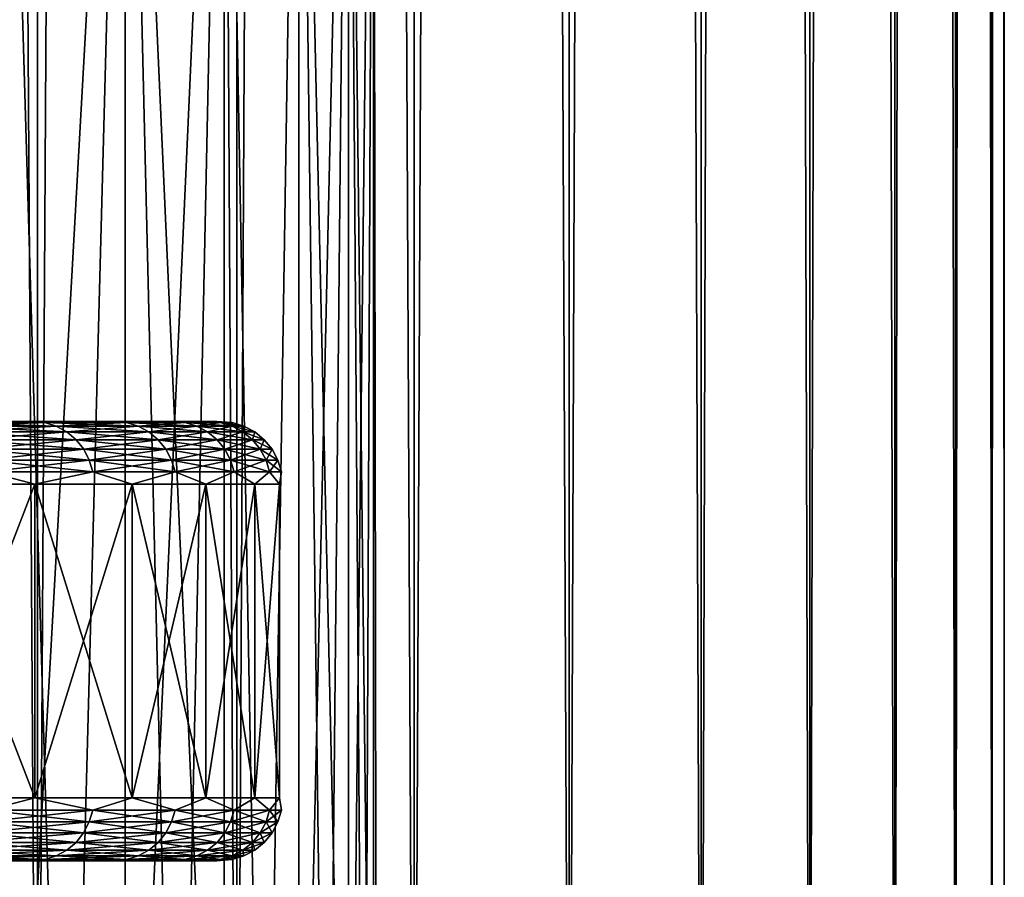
# Model space of a CAD drawing. Header units: metres. Extents: x -30 to 30, y -76 to 64.
# Tile 282 of 541: x 19.86 to 23, y -51.95 to -49.22. Entities that reach past the tile are written whole.
import ezdxf

# ---------------------------------------------------------------- set-up
doc = ezdxf.new("R2010")
doc.units = ezdxf.units.M
doc.layers.add('solid_508511', color=7, linetype='CONTINUOUS')

msp = doc.modelspace()

# ---------------------------------------------------------------- linework, layer by layer
at = {"layer": 'solid_508511'}
for points in [[(19.216213, -54, 12.638717), (19.918579, -54, 11.50001), (19.216236, 57.5, 12.638679)], [(19.216213, -54, -12.638717), (19.216236, 57.5, -12.638679), (19.918585, 57.5, -11.5)], [(19.918579, -54, -11.50001), (19.216213, -54, -12.638717), (19.918585, 57.5, -11.5)], [(19.918579, -54, 11.50001), (19.918585, 57.5, 11.5), (19.216236, 57.5, 12.638679)], [(19.918579, -54, 11.50001), (20.553547, -54, 10.32239), (19.918585, 57.5, 11.5)], [(19.918579, -54, -11.50001), (19.918585, 57.5, -11.5), (20.553535, 57.5, -10.32241)], [(20.553547, -54, -10.32239), (19.918579, -54, -11.50001), (20.553535, 57.5, -10.32241)], [(20.553547, -54, 10.32239), (20.553535, 57.5, 10.32241), (19.918585, 57.5, 11.5)], [(21.118967, -54, 9.109844), (21.118973, 57.5, 9.109824), (20.553535, 57.5, 10.32241)], [(20.553547, -54, 10.32239), (21.118967, -54, 9.109844), (20.553535, 57.5, 10.32241)], [(20.553547, -54, -10.32239), (20.553535, 57.5, -10.32241), (21.118973, 57.5, -9.109824)], [(21.118967, -54, -9.109844), (20.553547, -54, -10.32239), (21.118973, 57.5, -9.109824)], [(21.118967, -54, 9.109844), (21.612926, -54, 7.866474), (21.118973, 57.5, 9.109824)], [(21.118967, -54, -9.109844), (21.118973, 57.5, -9.109824), (21.612942, 57.5, -7.866432)], [(21.612926, -54, -7.866474), (21.118967, -54, -9.109844), (21.612942, 57.5, -7.866432)], [(21.612926, -54, 7.866474), (21.612942, 57.5, 7.866432), (21.118973, 57.5, 9.109824)], [(21.612926, -54, 7.866474), (22.033756, -54, 6.596485), (21.612942, 57.5, 7.866432)], [(21.612926, -54, -7.866474), (21.612942, 57.5, -7.866432), (22.033751, 57.5, -6.596501)], [(22.033756, -54, -6.596485), (21.612926, -54, -7.866474), (22.033751, 57.5, -6.596501)], [(22.033756, -54, 6.596485), (22.033751, 57.5, 6.596501), (21.612942, 57.5, 7.866432)], [(22.38003, -54, 5.304174), (22.380026, 57.5, 5.304183), (22.033751, 57.5, 6.596501)], [(22.033756, -54, 6.596485), (22.38003, -54, 5.304174), (22.033751, 57.5, 6.596501)], [(22.033756, -54, -6.596485), (22.033751, 57.5, -6.596501), (22.380026, 57.5, -5.304183)], [(22.38003, -54, -5.304174), (22.033756, -54, -6.596485), (22.380026, 57.5, -5.304183)], [(22.650578, -54, 3.993914), (22.650581, 57.5, 3.993881), (22.380026, 57.5, 5.304183)], [(22.38003, -54, 5.304174), (22.650578, -54, 3.993914), (22.380026, 57.5, 5.304183)], [(22.38003, -54, -5.304174), (22.380026, 57.5, -5.304183), (22.650581, 57.5, -3.993881)], [(22.650578, -54, -3.993914), (22.38003, -54, -5.304174), (22.650581, 57.5, -3.993881)], [(22.650578, -54, 3.993914), (22.844482, -54, 2.670141), (22.650581, 57.5, 3.993881)], [(22.650578, -54, -3.993914), (22.650581, 57.5, -3.993881), (22.844484, 57.5, -2.67012)], [(22.844482, -54, -2.670141), (22.650578, -54, -3.993914), (22.844484, 57.5, -2.67012)], [(22.844482, -54, 2.670141), (22.844484, 57.5, 2.67012), (22.650581, 57.5, 3.993881)], [(22.844482, -54, 2.670141), (22.961088, -54, 1.337333), (22.844484, 57.5, 2.67012)], [(22.844482, -54, -2.670141), (22.844484, 57.5, -2.67012), (22.961084, 57.5, -1.337366)], [(22.961088, -54, -1.337333), (22.844482, -54, -2.670141), (22.961084, 57.5, -1.337366)], [(22.961088, -54, 1.337333), (22.961084, 57.5, 1.337366), (22.844484, 57.5, 2.67012)], [(23, -54, 0), (22.999998, 57.5), (22.961084, 57.5, 1.337366)], [(22.961088, -54, 1.337333), (23, -54, 0), (22.961084, 57.5, 1.337366)], [(22.961088, -54, -1.337333), (22.961084, 57.5, -1.337366), (22.999998, 57.5)], [(23, -54, 0), (22.961088, -54, -1.337333), (22.999998, 57.5)], [(19.806213, -47, 6.97955), (20.198298, -47, 5.747056), (19.806244, -54, 6.979451)], [(19.806213, -47, -6.97955), (19.806244, -54, -6.979451), (20.011782, -54, -6.366206)], [(20.198298, -47, -5.747056), (19.806213, -47, -6.97955), (20.011782, -54, -6.366206)], [(20.198298, -47, 5.747056), (20.011782, -54, 6.366206), (19.806244, -54, 6.979451)], [(20.198298, -47, 5.747056), (20.198338, -54, 5.746923), (20.011782, -54, 6.366206)], [(20.198298, -47, -5.747056), (20.011782, -54, -6.366206), (20.198338, -54, -5.746923)], [(20.198298, -47, 5.747056), (20.513906, -47, 4.492183), (20.198338, -54, 5.746923)], [(20.198298, -47, -5.747056), (20.365736, -54, -5.122188), (20.513815, -54, -4.492595)], [(20.513906, -47, -4.492183), (20.198298, -47, -5.747056), (20.513815, -54, -4.492595)], [(20.198298, -47, -5.747056), (20.198338, -54, -5.746923), (20.365736, -54, -5.122188)], [(20.513906, -47, 4.492183), (20.365736, -54, 5.122188), (20.198338, -54, 5.746923)], [(20.513906, -47, 4.492183), (20.513815, -54, 4.492595), (20.365736, -54, 5.122188)], [(20.513906, -47, 4.492183), (20.642435, -54, 3.85874), (20.513815, -54, 4.492595)], [(20.513906, -47, -4.492183), (20.513815, -54, -4.492595), (20.642435, -54, -3.85874)], [(20.513906, -47, 4.492183), (20.751429, -47, 3.221513), (20.642435, -54, 3.85874)], [(20.751429, -47, -3.221513), (20.513906, -47, -4.492183), (20.642435, -54, -3.85874)], [(20.751429, -47, 3.221513), (20.751474, -54, 3.221225), (20.642435, -54, 3.85874)], [(20.751429, -47, -3.221513), (20.642435, -54, -3.85874), (20.751474, -54, -3.221225)], [(20.751429, -47, 3.221513), (20.910406, -47, 1.937678), (20.751474, -54, 3.221225)], [(20.751429, -47, -3.221513), (20.84083, -54, -2.580654), (20.910418, -54, -1.937636)], [(20.910406, -47, -1.937678), (20.751429, -47, -3.221513), (20.910418, -54, -1.937636)], [(20.751429, -47, -3.221513), (20.751474, -54, -3.221225), (20.84083, -54, -2.580654)], [(20.910406, -47, 1.937678), (20.84083, -54, 2.580654), (20.751474, -54, 3.221225)], [(20.910406, -47, 1.937678), (20.910418, -54, 1.937636), (20.84083, -54, 2.580654)], [(20.910406, -47, 1.937678), (20.990051, -47, 0.646235), (20.910418, -54, 1.937636)], [(20.910406, -47, -1.937678), (20.960171, -54, -1.292779), (20.99004, -54, -0.646696)], [(20.990051, -47, -0.646235), (20.910406, -47, -1.937678), (20.99004, -54, -0.646696)], [(20.910406, -47, -1.937678), (20.910418, -54, -1.937636), (20.960171, -54, -1.292779)], [(20.990051, -47, 0.646235), (20.960171, -54, 1.292779), (20.910418, -54, 1.937636)], [(20.990051, -47, 0.646235), (20.99004, -54, 0.646696), (20.960171, -54, 1.292779)], [(20.990051, -47, 0.646235), (21, -54, 0), (20.99004, -54, 0.646696)], [(20.990051, -47, -0.646235), (20.99004, -54, -0.646696), (21, -54, 0)], [(20.990051, -47, 0.646235), (20.990051, -47, -0.646235), (21, -54, 0)], [(19.942192, -50.503841, -4.915309), (19.60903, -50.503841, -6.110421), (19.717239, -50.5, -5.610738)], [(19.60903, -50.503841, 6.110421), (19.942192, -50.503841, 4.915309), (19.717247, -50.5, 5.610709)], [(19.644884, -50.51524, -6.121593), (19.60903, -50.503841, -6.110421), (19.942192, -50.503841, -4.915309)], [(19.978655, -50.51524, 4.924296), (19.942192, -50.503841, 4.915309), (19.60903, -50.503841, 6.110421)], [(19.644884, -50.51524, 6.121593), (19.978655, -50.51524, 4.924296), (19.60903, -50.503841, 6.110421)], [(19.978655, -50.51524, -4.924296), (19.644884, -50.51524, -6.121593), (19.942192, -50.503841, -4.915309)], [(19.677923, -50.533749, -6.131889), (19.644884, -50.51524, -6.121593), (19.978655, -50.51524, -4.924296)], [(20.012257, -50.533749, 4.932578), (19.978655, -50.51524, 4.924296), (19.644884, -50.51524, 6.121593)], [(19.677923, -50.533749, 6.131889), (20.012257, -50.533749, 4.932578), (19.644884, -50.51524, 6.121593)], [(20.012257, -50.533749, -4.932578), (19.677923, -50.533749, -6.131889), (19.978655, -50.51524, -4.924296)], [(20.025291, -50.5, 4.386073), (20.025286, -50.5, -4.386102), (19.717239, -50.5, -5.610738)], [(19.942192, -50.503841, -4.915309), (19.717239, -50.5, -5.610738), (20.025286, -50.5, -4.386102)], [(19.717247, -50.5, 5.610709), (20.025291, -50.5, 4.386073), (19.717239, -50.5, -5.610738)], [(19.942192, -50.503841, 4.915309), (20.025291, -50.5, 4.386073), (19.717247, -50.5, 5.610709)], [(20.202587, -50.503841, -3.702261), (19.942192, -50.503841, -4.915309), (20.025286, -50.5, -4.386102)], [(19.942192, -50.503841, 4.915309), (20.202587, -50.503841, 3.702261), (20.025291, -50.5, 4.386073)], [(19.978655, -50.51524, -4.924296), (19.942192, -50.503841, -4.915309), (20.202587, -50.503841, -3.702261)], [(20.239527, -50.51524, 3.709031), (20.202587, -50.503841, 3.702261), (19.942192, -50.503841, 4.915309)], [(19.978655, -50.51524, 4.924296), (20.239527, -50.51524, 3.709031), (19.942192, -50.503841, 4.915309)], [(20.239527, -50.51524, -3.709031), (19.978655, -50.51524, -4.924296), (20.202587, -50.503841, -3.702261)], [(20.012257, -50.533749, -4.932578), (19.978655, -50.51524, -4.924296), (20.239527, -50.51524, -3.709031)], [(20.273567, -50.533749, 3.715269), (20.239527, -50.51524, 3.709031), (19.978655, -50.51524, 4.924296)], [(20.012257, -50.533749, 4.932578), (20.273567, -50.533749, 3.715269), (19.978655, -50.51524, 4.924296)], [(20.273567, -50.533749, -3.715269), (20.012257, -50.533749, -4.932578), (20.239527, -50.51524, -3.709031)], [(20.257336, -50.5, 3.144893), (20.25733, -50.5, -3.144923), (20.025286, -50.5, -4.386102)], [(20.202587, -50.503841, -3.702261), (20.025286, -50.5, -4.386102), (20.25733, -50.5, -3.144923)], [(20.025291, -50.5, 4.386073), (20.257336, -50.5, 3.144893), (20.025286, -50.5, -4.386102)], [(20.202587, -50.503841, 3.702261), (20.257336, -50.5, 3.144893), (20.025291, -50.5, 4.386073)], [(20.389265, -50.503841, -2.475705), (20.202587, -50.503841, -3.702261), (20.25733, -50.5, -3.144923)], [(20.202587, -50.503841, 3.702261), (20.389265, -50.503841, 2.475705), (20.257336, -50.5, 3.144893)], [(20.239527, -50.51524, -3.709031), (20.202587, -50.503841, -3.702261), (20.389265, -50.503841, -2.475705)], [(20.426546, -50.51524, 2.480232), (20.389265, -50.503841, 2.475705), (20.202587, -50.503841, 3.702261)], [(20.239527, -50.51524, 3.709031), (20.426546, -50.51524, 2.480232), (20.202587, -50.503841, 3.702261)], [(20.426546, -50.51524, -2.480232), (20.239527, -50.51524, -3.709031), (20.389265, -50.503841, -2.475705)], [(20.273567, -50.533749, -3.715269), (20.239527, -50.51524, -3.709031), (20.426546, -50.51524, -2.480232)], [(20.460901, -50.533749, 2.484403), (20.426546, -50.51524, 2.480232), (20.239527, -50.51524, 3.709031)], [(20.273567, -50.533749, 3.715269), (20.460901, -50.533749, 2.484403), (20.239527, -50.51524, 3.709031)], [(20.412529, -50.5, 1.891705), (20.412527, -50.5, -1.891735), (20.25733, -50.5, -3.144923)], [(20.389265, -50.503841, -2.475705), (20.25733, -50.5, -3.144923), (20.412527, -50.5, -1.891735)], [(20.257336, -50.5, 3.144893), (20.412529, -50.5, 1.891705), (20.25733, -50.5, -3.144923)], [(20.389265, -50.503841, 2.475705), (20.412529, -50.5, 1.891705), (20.257336, -50.5, 3.144893)], [(20.460901, -50.533749, -2.484403), (20.273567, -50.533749, -3.715269), (20.426546, -50.51524, -2.480232)], [(20.501545, -50.503841, -1.240115), (20.389265, -50.503841, -2.475705), (20.412527, -50.5, -1.891735)], [(20.389265, -50.503841, 2.475705), (20.501545, -50.503841, 1.240115), (20.412529, -50.5, 1.891705)], [(20.426546, -50.51524, -2.480232), (20.389265, -50.503841, -2.475705), (20.501545, -50.503841, -1.240115)], [(20.539032, -50.51524, 1.242383), (20.501545, -50.503841, 1.240115), (20.389265, -50.503841, 2.475705)], [(20.426546, -50.51524, 2.480232), (20.539032, -50.51524, 1.242383), (20.389265, -50.503841, 2.475705)], [(20.490276, -50.5, 0.631325), (20.490274, -50.5, -0.631355), (20.412527, -50.5, -1.891735)], [(20.501545, -50.503841, -1.240115), (20.412527, -50.5, -1.891735), (20.490274, -50.5, -0.631355)], [(20.412529, -50.5, 1.891705), (20.490276, -50.5, 0.631325), (20.412527, -50.5, -1.891735)], [(20.501545, -50.503841, 1.240115), (20.490276, -50.5, 0.631325), (20.412529, -50.5, 1.891705)], [(20.539032, -50.51524, -1.242383), (20.426546, -50.51524, -2.480232), (20.501545, -50.503841, -1.240115)], [(20.460901, -50.533749, -2.484403), (20.426546, -50.51524, -2.480232), (20.539032, -50.51524, -1.242383)], [(20.573576, -50.533749, 1.244472), (20.539032, -50.51524, 1.242383), (20.426546, -50.51524, 2.480232)], [(20.460901, -50.533749, 2.484403), (20.573576, -50.533749, 1.244472), (20.426546, -50.51524, 2.480232)], [(20.573576, -50.533749, -1.244472), (20.460901, -50.533749, -2.484403), (20.539032, -50.51524, -1.242383)], [(20.539019, -50.503841), (20.490274, -50.5, -0.631355), (20.490276, -50.5, 0.631325)], [(20.539019, -50.503841), (20.501545, -50.503841, -1.240115), (20.490274, -50.5, -0.631355)], [(20.501545, -50.503841, 1.240115), (20.539019, -50.503841), (20.490276, -50.5, 0.631325)], [(20.539032, -50.51524, -1.242383), (20.501545, -50.503841, -1.240115), (20.539019, -50.503841)], [(20.576572, -50.51524), (20.539019, -50.503841), (20.501545, -50.503841, 1.240115)], [(20.539032, -50.51524, 1.242383), (20.576572, -50.51524), (20.501545, -50.503841, 1.240115)], [(20.576572, -50.51524), (20.539032, -50.51524, -1.242383), (20.539019, -50.503841)], [(20.573576, -50.533749, -1.244472), (20.539032, -50.51524, -1.242383), (20.576572, -50.51524)], [(20.611179, -50.533749), (20.576572, -50.51524), (20.539032, -50.51524, 1.242383)], [(20.573576, -50.533749, 1.244472), (20.611179, -50.533749), (20.539032, -50.51524, 1.242383)], [(20.611179, -50.533749), (20.573576, -50.533749, -1.244472), (20.576572, -50.51524)], [(19.706875, -50.558662, -6.140911), (19.677923, -50.533749, -6.131889), (20.012257, -50.533749, -4.932578)], [(20.0417, -50.558662, 4.939836), (20.012257, -50.533749, 4.932578), (19.677923, -50.533749, 6.131889)], [(19.706875, -50.558662, 6.140911), (20.0417, -50.558662, 4.939836), (19.677923, -50.533749, 6.131889)], [(20.0417, -50.558662, -4.939836), (19.706875, -50.558662, -6.140911), (20.012257, -50.533749, -4.932578)], [(20.0417, -50.558662, -4.939836), (20.012257, -50.533749, -4.932578), (20.273567, -50.533749, -3.715269)], [(20.303394, -50.558662, 3.720735), (20.273567, -50.533749, 3.715269), (20.012257, -50.533749, 4.932578)], [(20.0417, -50.558662, 4.939836), (20.303394, -50.558662, 3.720735), (20.012257, -50.533749, 4.932578)], [(20.303394, -50.558662, -3.720735), (20.0417, -50.558662, -4.939836), (20.273567, -50.533749, -3.715269)], [(20.303394, -50.558662, -3.720735), (20.273567, -50.533749, -3.715269), (20.460901, -50.533749, -2.484403)], [(20.491005, -50.558662, 2.488058), (20.460901, -50.533749, 2.484403), (20.273567, -50.533749, 3.715269)], [(20.303394, -50.558662, 3.720735), (20.491005, -50.558662, 2.488058), (20.273567, -50.533749, 3.715269)], [(20.491005, -50.558662, -2.488058), (20.303394, -50.558662, -3.720735), (20.460901, -50.533749, -2.484403)], [(20.491005, -50.558662, -2.488058), (20.460901, -50.533749, -2.484403), (20.573576, -50.533749, -1.244472)], [(20.603846, -50.558662, 1.246303), (20.573576, -50.533749, 1.244472), (20.460901, -50.533749, 2.484403)], [(20.491005, -50.558662, 2.488058), (20.603846, -50.558662, 1.246303), (20.460901, -50.533749, 2.484403)], [(20.603846, -50.558662, -1.246303), (20.491005, -50.558662, -2.488058), (20.573576, -50.533749, -1.244472)], [(20.603846, -50.558662, -1.246303), (20.573576, -50.533749, -1.244472), (20.611179, -50.533749)], [(20.641504, -50.558662), (20.611179, -50.533749), (20.573576, -50.533749, 1.244472)], [(20.603846, -50.558662, 1.246303), (20.641504, -50.558662), (20.573576, -50.533749, 1.244472)], [(20.641504, -50.558662), (20.603846, -50.558662, -1.246303), (20.611179, -50.533749)], [(19.730625, -50.589016, -6.148312), (19.706875, -50.558662, -6.140911), (20.0417, -50.558662, -4.939836)], [(20.065853, -50.589016, 4.945789), (20.0417, -50.558662, 4.939836), (19.706875, -50.558662, 6.140911)], [(19.730625, -50.589016, 6.148312), (20.065853, -50.589016, 4.945789), (19.706875, -50.558662, 6.140911)], [(20.065853, -50.589016, -4.945789), (19.730625, -50.589016, -6.148312), (20.0417, -50.558662, -4.939836)], [(20.065853, -50.589016, -4.945789), (20.0417, -50.558662, -4.939836), (20.303394, -50.558662, -3.720735)], [(20.327864, -50.589016, 3.725219), (20.303394, -50.558662, 3.720735), (20.0417, -50.558662, 4.939836)], [(20.065853, -50.589016, 4.945789), (20.327864, -50.589016, 3.725219), (20.0417, -50.558662, 4.939836)], [(20.327864, -50.589016, -3.725219), (20.065853, -50.589016, -4.945789), (20.303394, -50.558662, -3.720735)], [(20.327864, -50.589016, -3.725219), (20.303394, -50.558662, -3.720735), (20.491005, -50.558662, -2.488058)], [(20.515699, -50.589016, 2.491057), (20.491005, -50.558662, 2.488058), (20.303394, -50.558662, 3.720735)], [(20.327864, -50.589016, 3.725219), (20.515699, -50.589016, 2.491057), (20.303394, -50.558662, 3.720735)], [(20.515699, -50.589016, -2.491057), (20.327864, -50.589016, -3.725219), (20.491005, -50.558662, -2.488058)], [(20.515699, -50.589016, -2.491057), (20.491005, -50.558662, -2.488058), (20.603846, -50.558662, -1.246303)], [(20.628677, -50.589016, 1.247805), (20.603846, -50.558662, 1.246303), (20.491005, -50.558662, 2.488058)], [(20.515699, -50.589016, 2.491057), (20.628677, -50.589016, 1.247805), (20.491005, -50.558662, 2.488058)], [(20.628677, -50.589016, -1.247805), (20.515699, -50.589016, -2.491057), (20.603846, -50.558662, -1.246303)], [(20.628677, -50.589016, -1.247805), (20.603846, -50.558662, -1.246303), (20.641504, -50.558662)], [(20.666382, -50.589016), (20.641504, -50.558662), (20.603846, -50.558662, 1.246303)], [(20.628677, -50.589016, 1.247805), (20.666382, -50.589016), (20.603846, -50.558662, 1.246303)], [(20.666382, -50.589016), (20.628677, -50.589016, -1.247805), (20.641504, -50.558662)], [(19.748259, -50.623646, -6.153806), (19.730625, -50.589016, -6.148312), (20.065853, -50.589016, -4.945789)], [(20.083786, -50.623646, 4.950209), (20.065853, -50.589016, 4.945789), (19.730625, -50.589016, 6.148312)], [(19.748259, -50.623646, 6.153806), (20.083786, -50.623646, 4.950209), (19.730625, -50.589016, 6.148312)], [(20.083786, -50.623646, -4.950209), (19.748259, -50.623646, -6.153806), (20.065853, -50.589016, -4.945789)], [(20.083786, -50.623646, -4.950209), (20.065853, -50.589016, -4.945789), (20.327864, -50.589016, -3.725219)], [(20.346031, -50.623646, 3.728549), (20.327864, -50.589016, 3.725219), (20.065853, -50.589016, 4.945789)], [(20.083786, -50.623646, 4.950209), (20.346031, -50.623646, 3.728549), (20.065853, -50.589016, 4.945789)], [(20.346031, -50.623646, -3.728549), (20.083786, -50.623646, -4.950209), (20.327864, -50.589016, -3.725219)], [(20.346031, -50.623646, -3.728549), (20.327864, -50.589016, -3.725219), (20.515699, -50.589016, -2.491057)], [(20.534035, -50.623646, 2.493283), (20.515699, -50.589016, 2.491057), (20.327864, -50.589016, 3.725219)], [(20.346031, -50.623646, 3.728549), (20.534035, -50.623646, 2.493283), (20.327864, -50.589016, 3.725219)], [(20.534035, -50.623646, -2.493283), (20.346031, -50.623646, -3.728549), (20.515699, -50.589016, -2.491057)], [(20.534035, -50.623646, -2.493283), (20.515699, -50.589016, -2.491057), (20.628677, -50.589016, -1.247805)], [(20.647112, -50.623646, 1.24892), (20.628677, -50.589016, 1.247805), (20.515699, -50.589016, 2.491057)], [(20.534035, -50.623646, 2.493283), (20.647112, -50.623646, 1.24892), (20.515699, -50.589016, 2.491057)], [(20.647112, -50.623646, -1.24892), (20.534035, -50.623646, -2.493283), (20.628677, -50.589016, -1.247805)], [(20.647112, -50.623646, -1.24892), (20.628677, -50.589016, -1.247805), (20.666382, -50.589016)], [(20.684851, -50.623646), (20.666382, -50.589016), (20.628677, -50.589016, 1.247805)], [(20.647112, -50.623646, 1.24892), (20.684851, -50.623646), (20.628677, -50.589016, 1.247805)], [(20.684851, -50.623646), (20.647112, -50.623646, -1.24892), (20.666382, -50.589016)], [(19.759096, -50.661213, -6.157184), (19.748259, -50.623646, -6.153806), (20.083786, -50.623646, -4.950209)], [(20.094809, -50.661213, 4.952926), (20.083786, -50.623646, 4.950209), (19.748259, -50.623646, 6.153806)], [(19.759096, -50.661213, 6.157184), (20.094809, -50.661213, 4.952926), (19.748259, -50.623646, 6.153806)], [(20.094809, -50.661213, -4.952926), (19.759096, -50.661213, -6.157184), (20.083786, -50.623646, -4.950209)], [(20.094809, -50.661213, -4.952926), (20.083786, -50.623646, -4.950209), (20.346031, -50.623646, -3.728549)], [(20.357197, -50.661213, 3.730595), (20.346031, -50.623646, 3.728549), (20.083786, -50.623646, 4.950209)], [(20.094809, -50.661213, 4.952926), (20.357197, -50.661213, 3.730595), (20.083786, -50.623646, 4.950209)], [(20.357197, -50.661213, -3.730595), (20.094809, -50.661213, -4.952926), (20.346031, -50.623646, -3.728549)], [(20.357197, -50.661213, -3.730595), (20.346031, -50.623646, -3.728549), (20.534035, -50.623646, -2.493283)], [(20.545303, -50.661213, 2.494652), (20.534035, -50.623646, 2.493283), (20.346031, -50.623646, 3.728549)], [(20.357197, -50.661213, 3.730595), (20.545303, -50.661213, 2.494652), (20.346031, -50.623646, 3.728549)], [(20.545303, -50.661213, -2.494652), (20.357197, -50.661213, -3.730595), (20.534035, -50.623646, -2.493283)], [(20.545303, -50.661213, -2.494652), (20.534035, -50.623646, -2.493283), (20.647112, -50.623646, -1.24892)], [(20.658443, -50.661213, 1.249606), (20.647112, -50.623646, 1.24892), (20.534035, -50.623646, 2.493283)], [(20.545303, -50.661213, 2.494652), (20.658443, -50.661213, 1.249606), (20.534035, -50.623646, 2.493283)], [(20.658443, -50.661213, -1.249606), (20.545303, -50.661213, -2.494652), (20.647112, -50.623646, -1.24892)], [(20.658443, -50.661213, -1.249606), (20.647112, -50.623646, -1.24892), (20.684851, -50.623646)], [(20.696203, -50.661213), (20.684851, -50.623646), (20.647112, -50.623646, 1.24892)], [(20.658443, -50.661213, 1.249606), (20.696203, -50.661213), (20.647112, -50.623646, 1.24892)], [(20.696203, -50.661213), (20.658443, -50.661213, -1.249606), (20.684851, -50.623646)], [(19.759096, -50.661213, 6.157184), (19.523294, -50.700001, 6.879749), (19.90979, -50.700001, 5.664828)], [(19.759096, -50.661213, -6.157184), (19.90979, -50.700001, -5.664828), (19.523294, -50.700001, -6.879749)], [(19.759096, -50.661213, 6.157184), (19.90979, -50.700001, 5.664828), (20.094809, -50.661213, 4.952926)], [(20.094809, -50.661213, -4.952926), (19.90979, -50.700001, -5.664828), (19.759096, -50.661213, -6.157184)], [(20.094809, -50.661213, 4.952926), (19.90979, -50.700001, 5.664828), (20.22076, -50.700001, 4.428418)], [(20.094809, -50.661213, -4.952926), (20.22076, -50.700001, -4.428418), (19.90979, -50.700001, -5.664828)], [(20.094809, -50.661213, 4.952926), (20.22076, -50.700001, 4.428418), (20.357197, -50.661213, 3.730595)], [(20.357197, -50.661213, -3.730595), (20.22076, -50.700001, -4.428418), (20.094809, -50.661213, -4.952926)], [(20.357197, -50.661213, 3.730595), (20.22076, -50.700001, 4.428418), (20.455025, -50.700001, 3.17521)], [(20.357197, -50.661213, -3.730595), (20.455025, -50.700001, -3.17521), (20.22076, -50.700001, -4.428418)], [(20.357197, -50.661213, 3.730595), (20.455025, -50.700001, 3.17521), (20.545303, -50.661213, 2.494652)], [(20.545303, -50.661213, -2.494652), (20.455025, -50.700001, -3.17521), (20.357197, -50.661213, -3.730595)], [(20.545303, -50.661213, 2.494652), (20.455025, -50.700001, 3.17521), (20.611698, -50.700001, 1.909956)], [(20.545303, -50.661213, -2.494652), (20.611698, -50.700001, -1.909956), (20.455025, -50.700001, -3.17521)], [(20.545303, -50.661213, 2.494652), (20.611698, -50.700001, 1.909956), (20.658443, -50.661213, 1.249606)], [(20.658443, -50.661213, -1.249606), (20.611698, -50.700001, -1.909956), (20.545303, -50.661213, -2.494652)], [(20.658443, -50.661213, 1.249606), (20.611698, -50.700001, 1.909956), (20.690182, -50.700001, 0.637458)], [(20.658443, -50.661213, -1.249606), (20.690182, -50.700001, -0.637458), (20.611698, -50.700001, -1.909956)], [(20.658443, -50.661213, 1.249606), (20.690182, -50.700001, 0.637458), (20.696203, -50.661213)], [(20.696203, -50.661213), (20.690182, -50.700001, -0.637458), (20.658443, -50.661213, -1.249606)], [(20.696203, -50.661213), (20.690182, -50.700001, 0.637458), (20.690182, -50.700001, -0.637458)], [(19.90979, -51.700001, 5.664828), (19.90979, -50.700001, 5.664828), (19.523294, -50.700001, 6.879749)], [(19.523294, -51.700001, 6.879749), (19.90979, -51.700001, 5.664828), (19.523294, -50.700001, 6.879749)], [(19.523294, -51.700001, -6.879749), (19.523294, -50.700001, -6.879749), (19.90979, -50.700001, -5.664828)], [(19.90979, -51.700001, -5.664828), (19.523294, -51.700001, -6.879749), (19.90979, -50.700001, -5.664828)], [(20.22076, -51.700001, 4.428418), (20.22076, -50.700001, 4.428418), (19.90979, -50.700001, 5.664828)], [(19.90979, -51.700001, 5.664828), (20.22076, -51.700001, 4.428418), (19.90979, -50.700001, 5.664828)], [(19.90979, -51.700001, -5.664828), (19.90979, -50.700001, -5.664828), (20.22076, -50.700001, -4.428418)], [(20.22076, -51.700001, -4.428418), (19.90979, -51.700001, -5.664828), (20.22076, -50.700001, -4.428418)], [(20.455025, -51.700001, 3.17521), (20.455025, -50.700001, 3.17521), (20.22076, -50.700001, 4.428418)], [(20.22076, -51.700001, 4.428418), (20.455025, -51.700001, 3.17521), (20.22076, -50.700001, 4.428418)], [(20.22076, -51.700001, -4.428418), (20.22076, -50.700001, -4.428418), (20.455025, -50.700001, -3.17521)], [(20.455025, -51.700001, -3.17521), (20.22076, -51.700001, -4.428418), (20.455025, -50.700001, -3.17521)], [(20.611698, -51.700001, 1.909956), (20.611698, -50.700001, 1.909956), (20.455025, -50.700001, 3.17521)], [(20.455025, -51.700001, 3.17521), (20.611698, -51.700001, 1.909956), (20.455025, -50.700001, 3.17521)], [(20.455025, -51.700001, -3.17521), (20.455025, -50.700001, -3.17521), (20.611698, -50.700001, -1.909956)], [(20.611698, -51.700001, -1.909956), (20.455025, -51.700001, -3.17521), (20.611698, -50.700001, -1.909956)], [(20.690182, -51.700001, 0.637458), (20.690182, -50.700001, 0.637458), (20.611698, -50.700001, 1.909956)], [(20.611698, -51.700001, 1.909956), (20.690182, -51.700001, 0.637458), (20.611698, -50.700001, 1.909956)], [(20.611698, -51.700001, -1.909956), (20.611698, -50.700001, -1.909956), (20.690182, -50.700001, -0.637458)], [(20.690182, -51.700001, -0.637458), (20.611698, -51.700001, -1.909956), (20.690182, -50.700001, -0.637458)], [(20.690182, -51.700001, -0.637458), (20.690182, -50.700001, -0.637458), (20.690182, -50.700001, 0.637458)], [(20.690182, -51.700001, 0.637458), (20.690182, -51.700001, -0.637458), (20.690182, -50.700001, 0.637458)], [(19.759052, -51.739017, -6.15717), (19.523294, -51.700001, -6.879749), (19.90979, -51.700001, -5.664828)], [(19.759052, -51.739017, 6.15717), (19.90979, -51.700001, 5.664828), (19.523294, -51.700001, 6.879749)], [(20.094765, -51.739017, -4.952915), (19.759052, -51.739017, -6.15717), (19.90979, -51.700001, -5.664828)], [(19.759052, -51.739017, 6.15717), (20.094765, -51.739017, 4.952915), (19.90979, -51.700001, 5.664828)], [(20.094765, -51.739017, -4.952915), (19.90979, -51.700001, -5.664828), (20.22076, -51.700001, -4.428418)], [(20.094765, -51.739017, 4.952915), (20.22076, -51.700001, 4.428418), (19.90979, -51.700001, 5.664828)], [(20.357153, -51.739017, -3.730587), (20.094765, -51.739017, -4.952915), (20.22076, -51.700001, -4.428418)], [(20.094765, -51.739017, 4.952915), (20.357153, -51.739017, 3.730587), (20.22076, -51.700001, 4.428418)], [(20.357153, -51.739017, -3.730587), (20.22076, -51.700001, -4.428418), (20.455025, -51.700001, -3.17521)], [(20.357153, -51.739017, 3.730587), (20.455025, -51.700001, 3.17521), (20.22076, -51.700001, 4.428418)], [(20.545259, -51.739017, -2.494646), (20.357153, -51.739017, -3.730587), (20.455025, -51.700001, -3.17521)], [(20.357153, -51.739017, 3.730587), (20.545259, -51.739017, 2.494646), (20.455025, -51.700001, 3.17521)], [(20.545259, -51.739017, -2.494646), (20.455025, -51.700001, -3.17521), (20.611698, -51.700001, -1.909956)], [(20.545259, -51.739017, 2.494646), (20.611698, -51.700001, 1.909956), (20.455025, -51.700001, 3.17521)], [(20.658398, -51.739017, -1.249603), (20.545259, -51.739017, -2.494646), (20.611698, -51.700001, -1.909956)], [(20.545259, -51.739017, 2.494646), (20.658398, -51.739017, 1.249603), (20.611698, -51.700001, 1.909956)], [(20.658398, -51.739017, -1.249603), (20.611698, -51.700001, -1.909956), (20.690182, -51.700001, -0.637458)], [(20.658398, -51.739017, 1.249603), (20.690182, -51.700001, 0.637458), (20.611698, -51.700001, 1.909956)], [(20.696157, -51.739017), (20.658398, -51.739017, -1.249603), (20.690182, -51.700001, -0.637458)], [(20.658398, -51.739017, 1.249603), (20.696157, -51.739017), (20.690182, -51.700001, 0.637458)], [(20.696157, -51.739017), (20.690182, -51.700001, -0.637458), (20.690182, -51.700001, 0.637458)], [(19.748173, -51.776573, -6.15378), (19.759052, -51.739017, -6.15717), (20.094765, -51.739017, -4.952915)], [(20.0837, -51.776573, -4.950187), (19.748173, -51.776573, -6.15378), (20.094765, -51.739017, -4.952915)], [(19.748173, -51.776573, 6.15378), (20.0837, -51.776573, 4.950187), (19.759052, -51.739017, 6.15717)], [(20.0837, -51.776573, 4.950187), (20.094765, -51.739017, 4.952915), (19.759052, -51.739017, 6.15717)], [(20.0837, -51.776573, -4.950187), (20.094765, -51.739017, -4.952915), (20.357153, -51.739017, -3.730587)], [(20.345943, -51.776573, -3.728532), (20.0837, -51.776573, -4.950187), (20.357153, -51.739017, -3.730587)], [(20.0837, -51.776573, 4.950187), (20.345943, -51.776573, 3.728532), (20.094765, -51.739017, 4.952915)], [(20.345943, -51.776573, 3.728532), (20.357153, -51.739017, 3.730587), (20.094765, -51.739017, 4.952915)], [(20.345943, -51.776573, -3.728532), (20.357153, -51.739017, -3.730587), (20.545259, -51.739017, -2.494646)], [(20.533945, -51.776573, -2.493272), (20.345943, -51.776573, -3.728532), (20.545259, -51.739017, -2.494646)], [(20.345943, -51.776573, 3.728532), (20.533945, -51.776573, 2.493272), (20.357153, -51.739017, 3.730587)], [(20.533945, -51.776573, 2.493272), (20.545259, -51.739017, 2.494646), (20.357153, -51.739017, 3.730587)], [(20.533945, -51.776573, -2.493272), (20.545259, -51.739017, -2.494646), (20.658398, -51.739017, -1.249603)], [(20.647022, -51.776573, -1.248915), (20.533945, -51.776573, -2.493272), (20.658398, -51.739017, -1.249603)], [(20.533945, -51.776573, 2.493272), (20.647022, -51.776573, 1.248915), (20.545259, -51.739017, 2.494646)], [(20.647022, -51.776573, 1.248915), (20.658398, -51.739017, 1.249603), (20.545259, -51.739017, 2.494646)], [(20.647022, -51.776573, -1.248915), (20.658398, -51.739017, -1.249603), (20.696157, -51.739017)], [(20.684761, -51.776573), (20.647022, -51.776573, -1.248915), (20.696157, -51.739017)], [(20.647022, -51.776573, 1.248915), (20.684761, -51.776573), (20.658398, -51.739017, 1.249603)], [(20.684761, -51.776573), (20.696157, -51.739017), (20.658398, -51.739017, 1.249603)], [(19.730501, -51.81118, -6.148273), (19.748173, -51.776573, -6.15378), (20.0837, -51.776573, -4.950187)], [(20.065727, -51.81118, -4.945757), (19.730501, -51.81118, -6.148273), (20.0837, -51.776573, -4.950187)], [(19.730501, -51.81118, 6.148273), (20.065727, -51.81118, 4.945757), (19.748173, -51.776573, 6.15378)], [(20.065727, -51.81118, 4.945757), (20.0837, -51.776573, 4.950187), (19.748173, -51.776573, 6.15378)], [(20.065727, -51.81118, -4.945757), (20.0837, -51.776573, -4.950187), (20.345943, -51.776573, -3.728532)], [(20.327736, -51.81118, -3.725196), (20.065727, -51.81118, -4.945757), (20.345943, -51.776573, -3.728532)], [(20.065727, -51.81118, 4.945757), (20.327736, -51.81118, 3.725196), (20.0837, -51.776573, 4.950187)], [(20.327736, -51.81118, 3.725196), (20.345943, -51.776573, 3.728532), (20.0837, -51.776573, 4.950187)], [(20.327736, -51.81118, -3.725196), (20.345943, -51.776573, -3.728532), (20.533945, -51.776573, -2.493272)], [(20.51557, -51.81118, -2.491041), (20.327736, -51.81118, -3.725196), (20.533945, -51.776573, -2.493272)], [(20.327736, -51.81118, 3.725196), (20.51557, -51.81118, 2.491041), (20.345943, -51.776573, 3.728532)], [(20.51557, -51.81118, 2.491041), (20.533945, -51.776573, 2.493272), (20.345943, -51.776573, 3.728532)], [(20.51557, -51.81118, -2.491041), (20.533945, -51.776573, -2.493272), (20.647022, -51.776573, -1.248915)], [(20.628546, -51.81118, -1.247797), (20.51557, -51.81118, -2.491041), (20.647022, -51.776573, -1.248915)], [(20.51557, -51.81118, 2.491041), (20.628546, -51.81118, 1.247797), (20.533945, -51.776573, 2.493272)], [(20.628546, -51.81118, 1.247797), (20.647022, -51.776573, 1.248915), (20.533945, -51.776573, 2.493272)], [(20.628546, -51.81118, -1.247797), (20.647022, -51.776573, -1.248915), (20.684761, -51.776573)], [(20.66625, -51.81118), (20.628546, -51.81118, -1.247797), (20.684761, -51.776573)], [(20.628546, -51.81118, 1.247797), (20.66625, -51.81118), (20.647022, -51.776573, 1.248915)], [(20.66625, -51.81118), (20.684761, -51.776573), (20.647022, -51.776573, 1.248915)], [(19.706717, -51.841503, -6.140861), (19.730501, -51.81118, -6.148273), (20.065727, -51.81118, -4.945757)], [(20.041538, -51.841503, -4.939795), (19.706717, -51.841503, -6.140861), (20.065727, -51.81118, -4.945757)], [(19.706717, -51.841503, 6.140861), (20.041538, -51.841503, 4.939795), (19.730501, -51.81118, 6.148273)], [(20.041538, -51.841503, 4.939795), (20.065727, -51.81118, 4.945757), (19.730501, -51.81118, 6.148273)], [(20.041538, -51.841503, -4.939795), (20.065727, -51.81118, -4.945757), (20.327736, -51.81118, -3.725196)], [(20.30323, -51.841503, -3.720705), (20.041538, -51.841503, -4.939795), (20.327736, -51.81118, -3.725196)], [(20.041538, -51.841503, 4.939795), (20.30323, -51.841503, 3.720705), (20.065727, -51.81118, 4.945757)], [(20.30323, -51.841503, 3.720705), (20.327736, -51.81118, 3.725196), (20.065727, -51.81118, 4.945757)], [(20.30323, -51.841503, -3.720705), (20.327736, -51.81118, -3.725196), (20.51557, -51.81118, -2.491041)], [(20.490839, -51.841503, -2.488038), (20.30323, -51.841503, -3.720705), (20.51557, -51.81118, -2.491041)], [(20.30323, -51.841503, 3.720705), (20.490839, -51.841503, 2.488038), (20.327736, -51.81118, 3.725196)], [(20.490839, -51.841503, 2.488038), (20.51557, -51.81118, 2.491041), (20.327736, -51.81118, 3.725196)], [(20.490839, -51.841503, -2.488038), (20.51557, -51.81118, -2.491041), (20.628546, -51.81118, -1.247797)], [(20.60368, -51.841503, -1.246293), (20.490839, -51.841503, -2.488038), (20.628546, -51.81118, -1.247797)], [(20.490839, -51.841503, 2.488038), (20.60368, -51.841503, 1.246293), (20.51557, -51.81118, 2.491041)], [(20.60368, -51.841503, 1.246293), (20.628546, -51.81118, 1.247797), (20.51557, -51.81118, 2.491041)], [(20.60368, -51.841503, -1.246293), (20.628546, -51.81118, -1.247797), (20.66625, -51.81118)], [(20.641338, -51.841503), (20.60368, -51.841503, -1.246293), (20.66625, -51.81118)], [(20.60368, -51.841503, 1.246293), (20.641338, -51.841503), (20.628546, -51.81118, 1.247797)], [(20.641338, -51.841503), (20.66625, -51.81118), (20.628546, -51.81118, 1.247797)], [(19.644676, -51.88485, -6.121529), (19.677736, -51.866383, -6.131831), (20.012066, -51.866383, -4.932531)], [(19.978443, -51.88485, -4.924244), (19.644676, -51.88485, -6.121529), (20.012066, -51.866383, -4.932531)], [(19.644676, -51.88485, 6.121529), (19.978443, -51.88485, 4.924244), (19.677736, -51.866383, 6.131831)], [(19.677736, -51.866383, -6.131831), (19.706717, -51.841503, -6.140861), (20.041538, -51.841503, -4.939795)], [(20.012066, -51.866383, -4.932531), (19.677736, -51.866383, -6.131831), (20.041538, -51.841503, -4.939795)], [(19.677736, -51.866383, 6.131831), (20.012066, -51.866383, 4.932531), (19.706717, -51.841503, 6.140861)], [(19.978443, -51.88485, 4.924244), (20.012066, -51.866383, 4.932531), (19.677736, -51.866383, 6.131831)], [(20.012066, -51.866383, 4.932531), (20.041538, -51.841503, 4.939795), (19.706717, -51.841503, 6.140861)], [(19.978443, -51.88485, -4.924244), (20.012066, -51.866383, -4.932531), (20.273373, -51.866383, -3.715234)], [(20.239313, -51.88485, -3.708992), (19.978443, -51.88485, -4.924244), (20.273373, -51.866383, -3.715234)], [(19.978443, -51.88485, 4.924244), (20.239313, -51.88485, 3.708992), (20.012066, -51.866383, 4.932531)], [(20.012066, -51.866383, -4.932531), (20.041538, -51.841503, -4.939795), (20.30323, -51.841503, -3.720705)], [(20.273373, -51.866383, -3.715234), (20.012066, -51.866383, -4.932531), (20.30323, -51.841503, -3.720705)], [(20.012066, -51.866383, 4.932531), (20.273373, -51.866383, 3.715234), (20.041538, -51.841503, 4.939795)], [(20.239313, -51.88485, 3.708992), (20.273373, -51.866383, 3.715234), (20.012066, -51.866383, 4.932531)], [(20.273373, -51.866383, 3.715234), (20.30323, -51.841503, 3.720705), (20.041538, -51.841503, 4.939795)], [(20.239313, -51.88485, -3.708992), (20.273373, -51.866383, -3.715234), (20.460707, -51.866383, -2.48438)], [(20.426331, -51.88485, -2.480206), (20.239313, -51.88485, -3.708992), (20.460707, -51.866383, -2.48438)], [(20.239313, -51.88485, 3.708992), (20.426331, -51.88485, 2.480206), (20.273373, -51.866383, 3.715234)], [(20.273373, -51.866383, -3.715234), (20.30323, -51.841503, -3.720705), (20.490839, -51.841503, -2.488038)], [(20.460707, -51.866383, -2.48438), (20.273373, -51.866383, -3.715234), (20.490839, -51.841503, -2.488038)], [(20.273373, -51.866383, 3.715234), (20.460707, -51.866383, 2.48438), (20.30323, -51.841503, 3.720705)], [(20.426331, -51.88485, 2.480206), (20.460707, -51.866383, 2.48438), (20.273373, -51.866383, 3.715234)], [(20.460707, -51.866383, 2.48438), (20.490839, -51.841503, 2.488038), (20.30323, -51.841503, 3.720705)], [(20.426331, -51.88485, -2.480206), (20.460707, -51.866383, -2.48438), (20.57338, -51.866383, -1.24446)], [(20.538815, -51.88485, -1.242369), (20.426331, -51.88485, -2.480206), (20.57338, -51.866383, -1.24446)], [(20.426331, -51.88485, 2.480206), (20.538815, -51.88485, 1.242369), (20.460707, -51.866383, 2.48438)], [(20.460707, -51.866383, -2.48438), (20.490839, -51.841503, -2.488038), (20.60368, -51.841503, -1.246293)], [(20.57338, -51.866383, -1.24446), (20.460707, -51.866383, -2.48438), (20.60368, -51.841503, -1.246293)], [(20.460707, -51.866383, 2.48438), (20.57338, -51.866383, 1.24446), (20.490839, -51.841503, 2.488038)], [(20.538815, -51.88485, 1.242369), (20.57338, -51.866383, 1.24446), (20.460707, -51.866383, 2.48438)], [(20.57338, -51.866383, 1.24446), (20.60368, -51.841503, 1.246293), (20.490839, -51.841503, 2.488038)], [(20.538815, -51.88485, -1.242369), (20.57338, -51.866383, -1.24446), (20.610983, -51.866383)], [(20.576355, -51.88485), (20.538815, -51.88485, -1.242369), (20.610983, -51.866383)], [(20.538815, -51.88485, 1.242369), (20.576355, -51.88485), (20.57338, -51.866383, 1.24446)], [(20.57338, -51.866383, -1.24446), (20.60368, -51.841503, -1.246293), (20.641338, -51.841503)], [(20.610983, -51.866383), (20.57338, -51.866383, -1.24446), (20.641338, -51.841503)], [(20.57338, -51.866383, 1.24446), (20.610983, -51.866383), (20.60368, -51.841503, 1.246293)], [(20.576355, -51.88485), (20.610983, -51.866383), (20.57338, -51.866383, 1.24446)], [(20.610983, -51.866383), (20.641338, -51.841503), (20.60368, -51.841503, 1.246293)], [(19.608809, -51.896202, -6.110352), (19.644676, -51.88485, -6.121529), (19.978443, -51.88485, -4.924244)], [(19.941967, -51.896202, -4.915254), (19.608809, -51.896202, -6.110352), (19.978443, -51.88485, -4.924244)], [(19.608809, -51.896202, 6.110352), (19.941967, -51.896202, 4.915254), (19.644676, -51.88485, 6.121529)], [(19.608809, -51.896202, 6.110352), (19.717243, -51.900002, 5.610729), (19.941967, -51.896202, 4.915254)], [(19.941967, -51.896202, -4.915254), (19.717243, -51.900002, -5.610723), (19.608809, -51.896202, -6.110352)], [(19.941967, -51.896202, 4.915254), (19.978443, -51.88485, 4.924244), (19.644676, -51.88485, 6.121529)], [(19.941967, -51.896202, 4.915254), (19.717243, -51.900002, 5.610729), (20.025288, -51.900002, 4.386092)], [(19.941967, -51.896202, -4.915254), (20.02529, -51.900002, -4.386086), (19.717243, -51.900002, -5.610723)], [(20.02529, -51.900002, -4.386086), (20.025288, -51.900002, 4.386092), (19.717243, -51.900002, 5.610729)], [(19.85, -51.900002, 0.000003), (20.02529, -51.900002, -4.386086), (19.717243, -51.900002, 5.610729)], [(19.810822, -51.900002, -1.246509), (19.717243, -51.900002, -5.610723), (20.02529, -51.900002, -4.386086)], [(19.85, -51.900002, 0.000003), (19.810822, -51.900002, -1.246509), (20.02529, -51.900002, -4.386086)], [(19.941967, -51.896202, -4.915254), (19.978443, -51.88485, -4.924244), (20.239313, -51.88485, -3.708992)], [(20.20236, -51.896202, -3.70222), (19.941967, -51.896202, -4.915254), (20.239313, -51.88485, -3.708992)], [(19.941967, -51.896202, 4.915254), (20.20236, -51.896202, 3.70222), (19.978443, -51.88485, 4.924244)], [(19.941967, -51.896202, 4.915254), (20.025288, -51.900002, 4.386092), (20.20236, -51.896202, 3.70222)], [(20.20236, -51.896202, -3.70222), (20.02529, -51.900002, -4.386086), (19.941967, -51.896202, -4.915254)], [(20.20236, -51.896202, 3.70222), (20.239313, -51.88485, 3.708992), (19.978443, -51.88485, 4.924244)], [(20.20236, -51.896202, 3.70222), (20.025288, -51.900002, 4.386092), (20.257332, -51.900002, 3.144912)], [(20.257334, -51.900002, -3.144906), (20.257332, -51.900002, 3.144912), (20.025288, -51.900002, 4.386092)], [(20.02529, -51.900002, -4.386086), (20.257334, -51.900002, -3.144906), (20.025288, -51.900002, 4.386092)], [(20.20236, -51.896202, -3.70222), (20.257334, -51.900002, -3.144906), (20.02529, -51.900002, -4.386086)], [(20.20236, -51.896202, -3.70222), (20.239313, -51.88485, -3.708992), (20.426331, -51.88485, -2.480206)], [(20.389036, -51.896202, -2.475677), (20.20236, -51.896202, -3.70222), (20.426331, -51.88485, -2.480206)], [(20.20236, -51.896202, 3.70222), (20.389036, -51.896202, 2.475677), (20.239313, -51.88485, 3.708992)], [(20.20236, -51.896202, 3.70222), (20.257332, -51.900002, 3.144912), (20.389036, -51.896202, 2.475677)], [(20.389036, -51.896202, -2.475677), (20.257334, -51.900002, -3.144906), (20.20236, -51.896202, -3.70222)], [(20.389036, -51.896202, 2.475677), (20.426331, -51.88485, 2.480206), (20.239313, -51.88485, 3.708992)], [(20.389036, -51.896202, 2.475677), (20.257332, -51.900002, 3.144912), (20.412527, -51.900002, 1.891724)], [(20.412529, -51.900002, -1.891717), (20.412527, -51.900002, 1.891724), (20.257332, -51.900002, 3.144912)], [(20.257334, -51.900002, -3.144906), (20.412529, -51.900002, -1.891717), (20.257332, -51.900002, 3.144912)], [(20.389036, -51.896202, -2.475677), (20.412529, -51.900002, -1.891717), (20.257334, -51.900002, -3.144906)], [(20.389036, -51.896202, -2.475677), (20.426331, -51.88485, -2.480206), (20.538815, -51.88485, -1.242369)], [(20.501314, -51.896202, -1.240101), (20.389036, -51.896202, -2.475677), (20.538815, -51.88485, -1.242369)], [(20.389036, -51.896202, 2.475677), (20.501314, -51.896202, 1.240101), (20.426331, -51.88485, 2.480206)], [(20.389036, -51.896202, 2.475677), (20.412527, -51.900002, 1.891724), (20.501314, -51.896202, 1.240101)], [(20.501314, -51.896202, -1.240101), (20.412529, -51.900002, -1.891717), (20.389036, -51.896202, -2.475677)], [(20.501314, -51.896202, 1.240101), (20.412527, -51.900002, 1.891724), (20.490274, -51.900002, 0.631343)], [(20.490274, -51.900002, -0.631337), (20.490274, -51.900002, 0.631343), (20.412527, -51.900002, 1.891724)], [(20.412529, -51.900002, -1.891717), (20.490274, -51.900002, -0.631337), (20.412527, -51.900002, 1.891724)], [(20.501314, -51.896202, -1.240101), (20.490274, -51.900002, -0.631337), (20.412529, -51.900002, -1.891717)], [(20.501314, -51.896202, 1.240101), (20.538815, -51.88485, 1.242369), (20.426331, -51.88485, 2.480206)], [(20.538788, -51.896202), (20.490274, -51.900002, 0.631343), (20.490274, -51.900002, -0.631337)], [(20.501314, -51.896202, 1.240101), (20.490274, -51.900002, 0.631343), (20.538788, -51.896202)], [(20.538788, -51.896202), (20.490274, -51.900002, -0.631337), (20.501314, -51.896202, -1.240101)], [(20.501314, -51.896202, -1.240101), (20.538815, -51.88485, -1.242369), (20.576355, -51.88485)], [(20.538788, -51.896202), (20.501314, -51.896202, -1.240101), (20.576355, -51.88485)], [(20.501314, -51.896202, 1.240101), (20.538788, -51.896202), (20.538815, -51.88485, 1.242369)], [(20.538788, -51.896202), (20.576355, -51.88485), (20.538815, -51.88485, 1.242369)]]:
    msp.add_3dface(points, dxfattribs=at)

doc.saveas('drawing.dxf')
